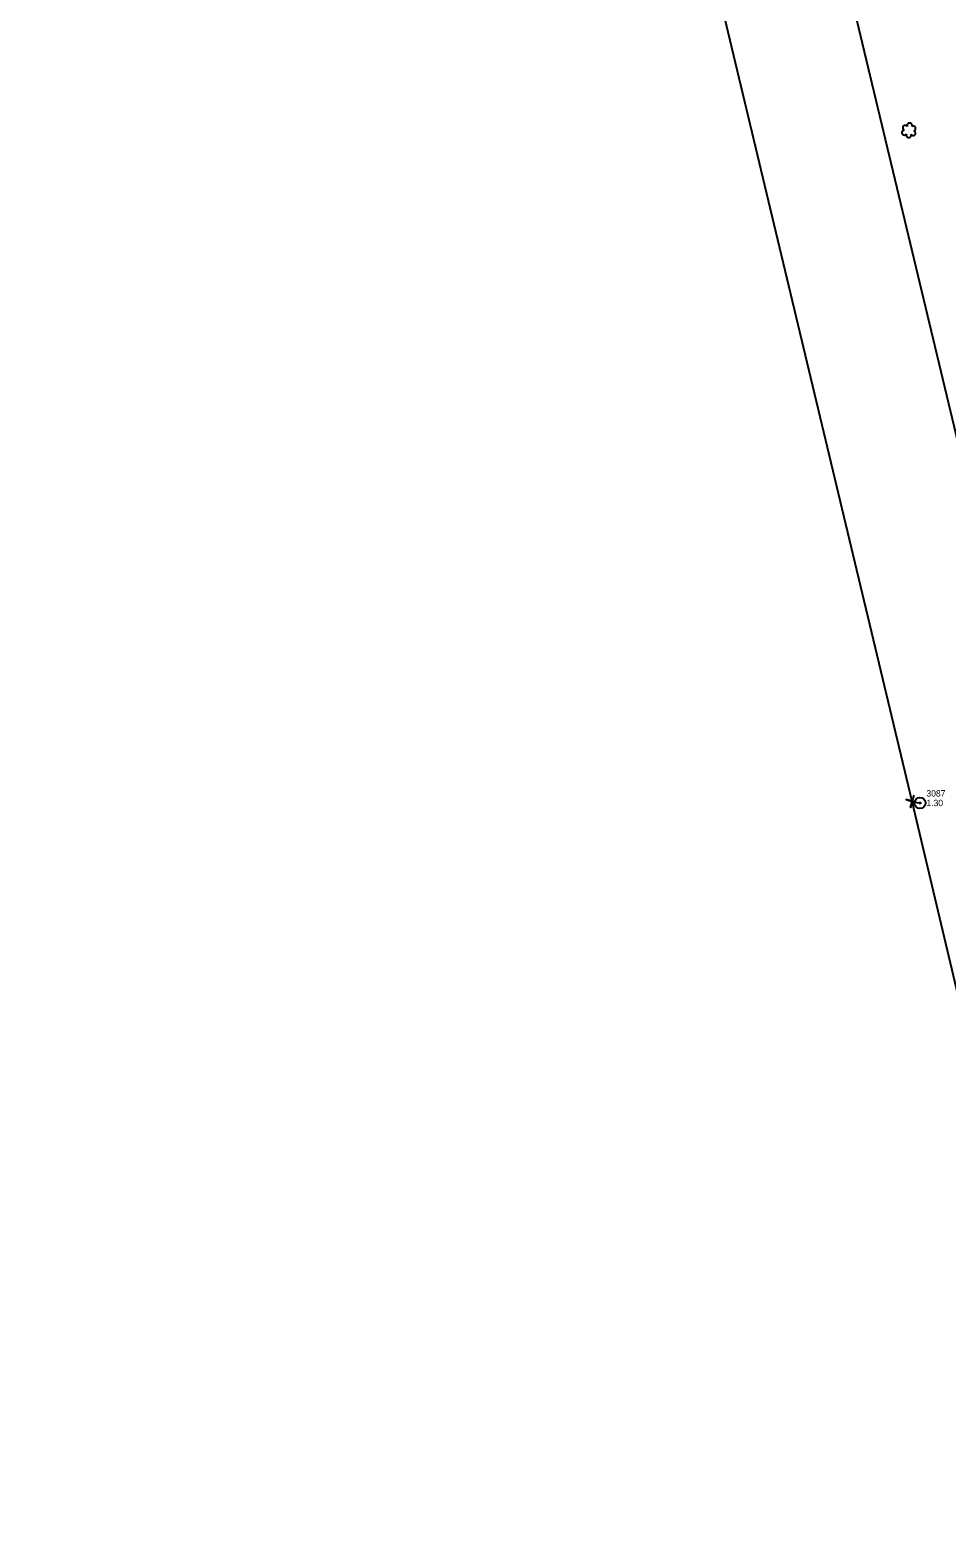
# Model space of a CAD drawing. Extents: x 3040896 to 3051146, y 687568 to 732976.
# Drawn here: x 3046845 to 3047203, y 706713 to 707301 of the extents above; entities that cross this region are included whole.
import ezdxf

# ---------------------------------------------------------------- set-up
doc = ezdxf.new("R2010")
doc.units = 0
for name, color, linetype in [('Exist Other Culture Anchor (Guy Wire) CELL', 7, 'Continuous'), ('Exist Other Culture Anchor (Guy Wire) Cogo Elevation', 7, 'Continuous'), ('Exist Other Culture Anchor (Guy Wire) Cogo Number', 7, 'Continuous'), ('Exist Property Corner CELL', 7, 'Continuous'), ('Exist Right of Way Easement Line', 7, 'Continuous'), ('Exist Vegetation Shrub CELL', 7, 'Continuous')]:
    doc.layers.add(name, color=color, linetype=linetype)

# ---------------------------------------------------------------- blocks, each defined once
blk = doc.blocks.new('EXIST OTHER CULTURE ANCHOR (GUY WIRE)')
at = {"layer": 'Exist Other Culture Anchor (Guy Wire) CELL'}
for radius in [0.0436, 0.0048]:
    blk.add_circle((0, 0), radius, dxfattribs=at)

msp = doc.modelspace()

# ---------------------------------------------------------------- linework, layer by layer
at = {"layer": 'Exist Property Corner CELL'}
msp.add_line((3047189.83, 707000.03), (3047189.83, 707000.03), dxfattribs=at)
msp.add_lwpolyline([(3047192.22, 706999.31), (3047187.43, 707000.75), (3047189.83, 707000.03), (3047189.11, 706997.63), (3047190.54, 707002.42)], dxfattribs=at)
at = {"layer": 'Exist Right of Way Easement Line'}
for points in [[(3047311.08, 706704.36), (3047238.47, 707011.6), (3047165.1, 707317.98), (3047091.74, 707623), (3047017.1, 707928.7), (3046944.37, 708234.99), (3046873.34, 708542.46), (3046800.68, 708848.44), (3046725.3, 709163.99), (3046654.17, 709471.68), (3046584.31, 709774.26), (3046514.1, 710076.47), (3046443.92, 710377.63), (3046373.52, 710680.16), (3046303.59, 710980.75), (3046233.77, 711284.19), (3046162.88, 711585.07), (3046091.66, 711887.82), (3046022.74, 712188.37), (3045953.13, 712491.09)], [(3047262.41, 706692.92), (3047189.83, 707000.03), (3047116.48, 707306.32), (3047043.15, 707611.22), (3046968.48, 707916.99), (3046895.68, 708223.59), (3046824.66, 708531.06), (3046752.04, 708836.86), (3046676.62, 709152.56), (3046605.45, 709460.43), (3046535.6, 709762.97), (3046465.4, 710065.14), (3046395.22, 710366.28), (3046324.82, 710668.82), (3046254.87, 710969.48), (3046185.08, 711272.85), (3046114.21, 711573.61), (3046042.96, 711876.5), (3045974.01, 712177.18), (3045904.41, 712479.85)]]:
    msp.add_lwpolyline(points, dxfattribs=at)
at = {"layer": 'Exist Vegetation Shrub CELL'}
msp.add_line((3047188.57, 707261.84), (3047188.57, 707261.84), dxfattribs=at)
for centre, radius, start, end in [((3047186.77, 707261.14), 0.955, 95.10992, 327.95341), ((3047187.09, 707262.97), 0.968, 35.89076, 245.42165), ((3047188.44, 707260.16), 0.984, 151.27966, 21.38702), ((3047188.8, 707263.88), 0.99, 334.83907, 200.47174), ((3047190.21, 707260.92), 0.937, 204.99133, 73.46012), ((3047190.24, 707262.71), 0.929, 284.45672, 126.08612)]:
    msp.add_arc(centre, radius, start, end, dxfattribs=at)

# ---------------------------------------------------------------- block references
at = {"layer": 'Exist Other Culture Anchor (Guy Wire) CELL', "xscale": 50, "yscale": 50}
msp.add_blockref('EXIST OTHER CULTURE ANCHOR (GUY WIRE)', (3047192.88, 706999.42), dxfattribs=at)

# ---------------------------------------------------------------- texts
at = {"layer": 'Exist Other Culture Anchor (Guy Wire) Cogo Elevation'}
msp.add_text('1.30', height=2.5, dxfattribs=at).set_placement((3047195.38, 706998.17))
at = {"layer": 'Exist Other Culture Anchor (Guy Wire) Cogo Number'}
msp.add_text('3087', height=2.5, dxfattribs=at).set_placement((3047195.38, 707001.92))

doc.saveas('drawing.dxf')
